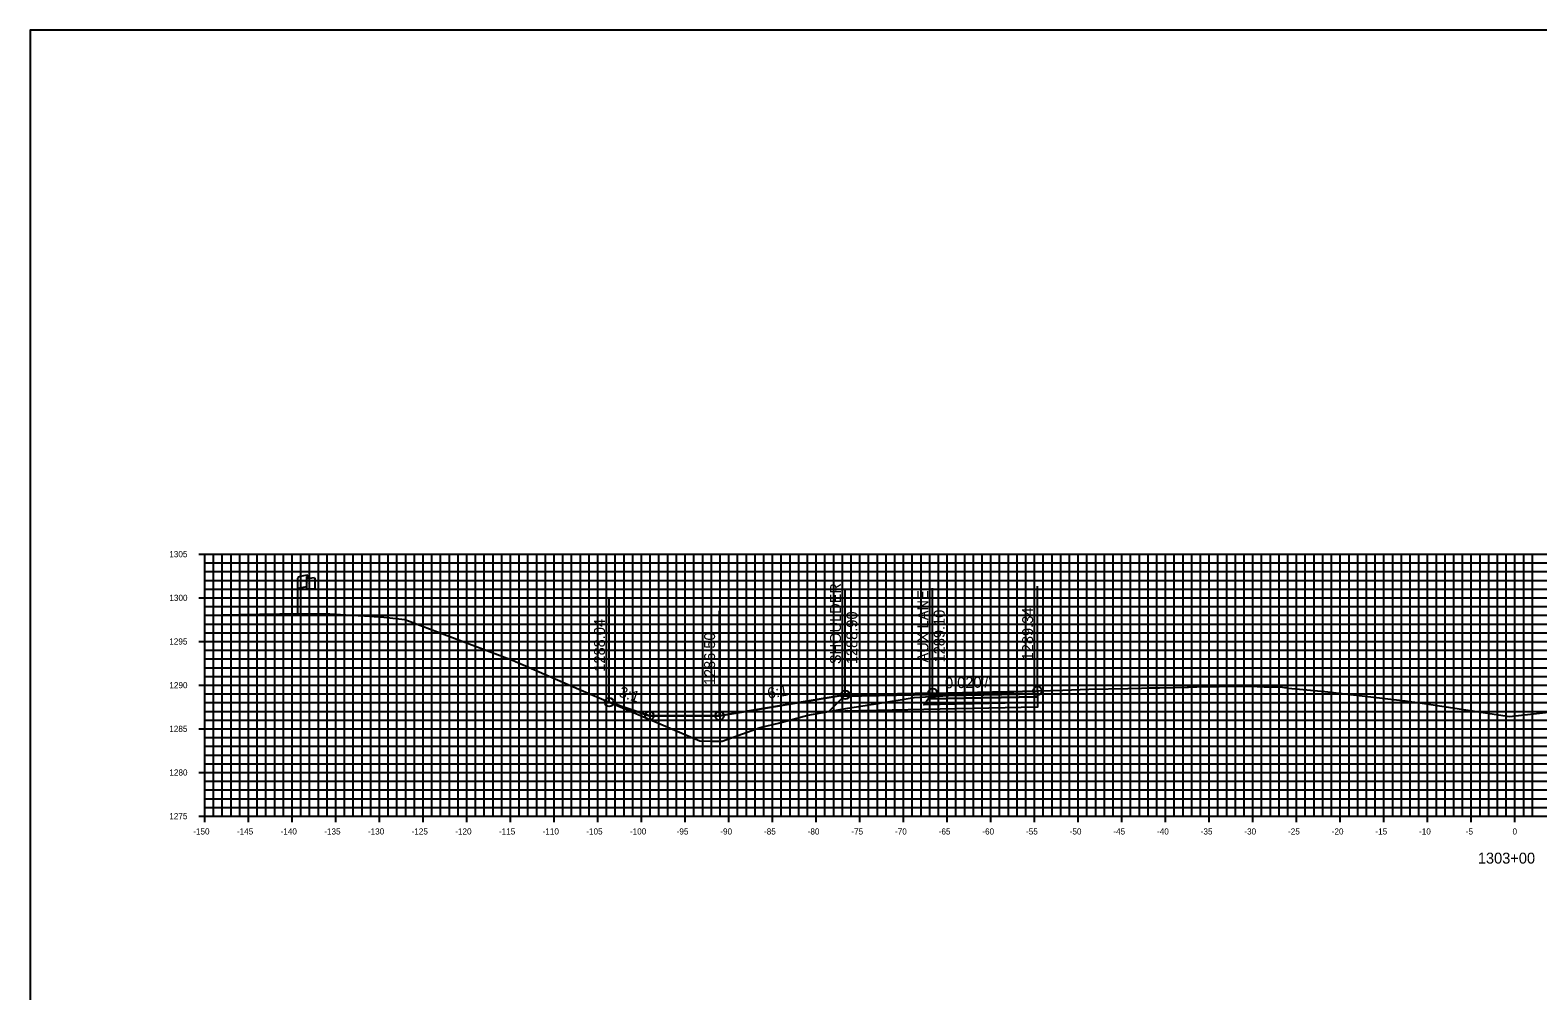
# Model space of a CAD drawing. Extents: x 674939 to 678919, y 750652 to 765176.
# Drawn here: x 678578.5 to 678751.2, y 764376.3 to 764486.3 of the extents above; entities that cross this region are included whole.
import ezdxf

# ---------------------------------------------------------------- set-up
doc = ezdxf.new("R2010")
doc.units = 0
for name, color, linetype in [('R_Alt Surface', 7, 'Continuous'), ('R_Axis', 7, 'Continuous'), ('R_Axis Annot', 7, 'Continuous'), ('R_Exist Surface', 7, 'Continuous'), ('R_Fin Surface', 7, 'Continuous'), ('R_Grid', 7, 'Continuous'), ('R_No Plot', 7, 'Continuous'), ('R_Xsect Elev', 7, 'Continuous'), ('R_Xsect Slope', 7, 'Continuous'), ('S_EXIST_ROW', 7, 'Continuous')]:
    doc.layers.add(name, color=color, linetype=linetype)

msp = doc.modelspace()

# ---------------------------------------------------------------- linework, layer by layer
for points in [[(678657.45, 764407.79), (678649.45, 764407.79), (678644.84, 764409.33)], [(678671.86, 764410.19), (678657.45, 764407.79)]]:
    msp.add_lwpolyline(points)
at = {"layer": 'R_Alt Surface'}
msp.add_lwpolyline([(678693.86, 764409.31), (678693.86, 764408.77), (678680.86, 764408.5), (678669.99, 764408.28), (678671.74, 764410.03)], dxfattribs=at)
for points in [[(678693.86, 764409.97), (678693.86, 764409.31), (678680.86, 764409.04), (678681.36, 764409.71)], [(678693.86, 764410.3), (678693.86, 764409.97), (678681.36, 764409.71), (678681.61, 764410.05)]]:
    msp.add_lwpolyline(points, close=True, dxfattribs=at)
at = {"layer": 'R_Axis'}
for p, q in [((678597.83, 764426.29), (678599.23, 764426.29)), ((678598.53, 764396.29), (678598.53, 764426.29)), ((678598.53, 764425.29), (678598.88, 764425.29)), ((678598.53, 764424.29), (678598.88, 764424.29)), ((678598.53, 764423.29), (678598.88, 764423.29)), ((678597.83, 764421.29), (678599.23, 764421.29)), ((678598.53, 764422.29), (678598.88, 764422.29)), ((678598.53, 764420.29), (678598.88, 764420.29)), ((678598.53, 764419.29), (678598.88, 764419.29)), ((678598.53, 764418.29), (678598.88, 764418.29)), ((678597.83, 764416.29), (678599.23, 764416.29)), ((678598.53, 764417.29), (678598.88, 764417.29)), ((678598.53, 764415.29), (678598.88, 764415.29)), ((678598.53, 764414.29), (678598.88, 764414.29)), ((678598.53, 764413.29), (678598.88, 764413.29)), ((678597.83, 764411.29), (678599.23, 764411.29)), ((678598.53, 764412.29), (678598.88, 764412.29)), ((678598.53, 764410.29), (678598.88, 764410.29)), ((678598.53, 764409.29), (678598.88, 764409.29)), ((678598.53, 764408.29), (678598.88, 764408.29)), ((678597.83, 764406.29), (678599.23, 764406.29)), ((678598.53, 764407.29), (678598.88, 764407.29)), ((678598.53, 764405.29), (678598.88, 764405.29)), ((678598.53, 764404.29), (678598.88, 764404.29)), ((678598.53, 764403.29), (678598.88, 764403.29)), ((678597.83, 764401.29), (678599.23, 764401.29)), ((678598.53, 764402.29), (678598.88, 764402.29)), ((678598.53, 764400.29), (678598.88, 764400.29)), ((678598.53, 764399.29), (678598.88, 764399.29)), ((678598.53, 764398.29), (678598.88, 764398.29)), ((678598.53, 764397.29), (678598.88, 764397.29)), ((678597.83, 764396.29), (678599.23, 764396.29)), ((678598.53, 764395.59), (678598.53, 764396.99)), ((678598.53, 764396.29), (678898.53, 764396.29)), ((678603.53, 764395.59), (678603.53, 764396.99)), ((678608.53, 764395.59), (678608.53, 764396.99)), ((678613.53, 764395.59), (678613.53, 764396.99)), ((678618.53, 764395.59), (678618.53, 764396.99)), ((678623.53, 764395.59), (678623.53, 764396.99)), ((678628.53, 764395.59), (678628.53, 764396.99)), ((678633.53, 764395.59), (678633.53, 764396.99)), ((678638.53, 764395.59), (678638.53, 764396.99)), ((678643.53, 764395.59), (678643.53, 764396.99)), ((678648.53, 764395.59), (678648.53, 764396.99)), ((678653.53, 764395.59), (678653.53, 764396.99)), ((678658.53, 764395.59), (678658.53, 764396.99)), ((678663.53, 764395.59), (678663.53, 764396.99)), ((678668.53, 764395.59), (678668.53, 764396.99)), ((678673.53, 764395.59), (678673.53, 764396.99)), ((678678.53, 764395.59), (678678.53, 764396.99)), ((678683.53, 764395.59), (678683.53, 764396.99)), ((678688.53, 764395.59), (678688.53, 764396.99)), ((678693.53, 764395.59), (678693.53, 764396.99)), ((678698.53, 764395.59), (678698.53, 764396.99)), ((678703.53, 764395.59), (678703.53, 764396.99)), ((678708.53, 764395.59), (678708.53, 764396.99)), ((678713.53, 764395.59), (678713.53, 764396.99)), ((678718.53, 764395.59), (678718.53, 764396.99)), ((678723.53, 764395.59), (678723.53, 764396.99)), ((678728.53, 764395.59), (678728.53, 764396.99)), ((678733.53, 764395.59), (678733.53, 764396.99)), ((678738.53, 764395.59), (678738.53, 764396.99)), ((678743.53, 764395.59), (678743.53, 764396.99)), ((678748.53, 764395.59), (678748.53, 764396.99))]:
    msp.add_line(p, q, dxfattribs=at)
at = {"layer": 'R_Exist Surface'}
msp.add_lwpolyline([(678598.53, 764419.3), (678602.44, 764419.37), (678609.49, 764419.48), (678611.49, 764419.47), (678612.83, 764419.46), (678614.66, 764419.35), (678616.8, 764419.23), (678619.04, 764419.06), (678621.43, 764418.8), (678631.12, 764415.16), (678633.74, 764414.17), (678641.35, 764410.82), (678655.2, 764404.9), (678656.58, 764404.89), (678657.77, 764404.87), (678660.08, 764405.71), (678662.1, 764406.43), (678664.36, 764406.97), (678667.56, 764407.85), (678672.16, 764408.64), (678674.35, 764409), (678678.36, 764409.64), (678679.76, 764409.87), (678681.06, 764409.95), (678683.67, 764410.11), (678683.79, 764410.13), (678684.12, 764410.16), (678684.35, 764410.16), (678684.47, 764410.18), (678684.82, 764410.19), (678685.75, 764410.25), (678687.25, 764410.34), (678687.49, 764410.36), (678687.72, 764410.37), (678688.19, 764410.42), (678688.35, 764410.42), (678688.6, 764410.43), (678688.77, 764410.43), (678689.52, 764410.46), (678691.97, 764410.55), (678692.14, 764410.56), (678692.89, 764410.6), (678693.7, 764410.62), (678693.86, 764410.63), (678693.95, 764410.63), (678696.76, 764410.72), (678699.75, 764410.82), (678704.19, 764410.92), (678705.77, 764410.95), (678706.6, 764410.98), (678707.85, 764410.99), (678711.01, 764411.06), (678711.17, 764411.07), (678712.09, 764411.1), (678714.66, 764411.14), (678716.98, 764411.16), (678717.22, 764411.16), (678718.28, 764411.16), (678718.5, 764411.16), (678719, 764411.13), (678719.82, 764411.11), (678720.74, 764411.09), (678721.91, 764411.05), (678722.15, 764411.04), (678722.39, 764411.01), (678722.47, 764410.98), (678722.53, 764410.96), (678722.57, 764410.96), (678724.7, 764410.77), (678726.78, 764410.57), (678735.97, 764409.49), (678736.72, 764409.39), (678737.4, 764409.3), (678747.89, 764407.7), (678753.39, 764408.33)], dxfattribs=at)
at = {"layer": 'R_Fin Surface'}
for points in [[(678644.84, 764409.33), (678649.45, 764407.79), (678657.45, 764407.79), (678671.86, 764410.19), (678681.86, 764410.39), (678693.86, 764410.63)], [(678671.86, 764410.19), (678681.86, 764410.39), (678693.86, 764410.63)], [(678671.86, 764410.19), (678671.86, 764410.19)]]:
    msp.add_lwpolyline(points, dxfattribs=at)
for points in [[(678681.86, 764410.39), (678671.86, 764410.19), (678671.74, 764410.03), (678681.74, 764410.23)], [(678693.86, 764410.63), (678693.86, 764410.3), (678681.61, 764410.05), (678681.86, 764410.39)]]:
    msp.add_lwpolyline(points, close=True, dxfattribs=at)
at = {"layer": 'R_Grid'}
for p, q in [((678598.53, 764426.29), (678898.53, 764426.29)), ((678598.53, 764396.29), (678598.53, 764426.29)), ((678598.53, 764425.29), (678898.53, 764425.29)), ((678599.53, 764396.29), (678599.53, 764426.29)), ((678600.53, 764396.29), (678600.53, 764426.29)), ((678601.53, 764396.29), (678601.53, 764426.29)), ((678602.53, 764396.29), (678602.53, 764426.29)), ((678603.53, 764396.29), (678603.53, 764426.29)), ((678604.53, 764396.29), (678604.53, 764426.29)), ((678605.53, 764396.29), (678605.53, 764426.29)), ((678606.53, 764396.29), (678606.53, 764426.29)), ((678607.53, 764396.29), (678607.53, 764426.29)), ((678608.53, 764396.29), (678608.53, 764426.29)), ((678609.53, 764396.29), (678609.53, 764426.29)), ((678610.53, 764396.29), (678610.53, 764426.29)), ((678611.53, 764396.29), (678611.53, 764426.29)), ((678612.53, 764396.29), (678612.53, 764426.29)), ((678613.53, 764396.29), (678613.53, 764426.29)), ((678614.53, 764396.29), (678614.53, 764426.29)), ((678615.53, 764396.29), (678615.53, 764426.29)), ((678616.53, 764396.29), (678616.53, 764426.29)), ((678617.53, 764396.29), (678617.53, 764426.29)), ((678618.53, 764396.29), (678618.53, 764426.29)), ((678619.53, 764396.29), (678619.53, 764426.29)), ((678620.53, 764396.29), (678620.53, 764426.29)), ((678621.53, 764396.29), (678621.53, 764426.29)), ((678622.53, 764396.29), (678622.53, 764426.29)), ((678623.53, 764396.29), (678623.53, 764426.29)), ((678624.53, 764396.29), (678624.53, 764426.29)), ((678625.53, 764396.29), (678625.53, 764426.29)), ((678626.53, 764396.29), (678626.53, 764426.29)), ((678627.53, 764396.29), (678627.53, 764426.29)), ((678628.53, 764396.29), (678628.53, 764426.29)), ((678629.53, 764396.29), (678629.53, 764426.29)), ((678630.53, 764396.29), (678630.53, 764426.29)), ((678631.53, 764396.29), (678631.53, 764426.29)), ((678632.53, 764396.29), (678632.53, 764426.29)), ((678633.53, 764396.29), (678633.53, 764426.29)), ((678634.53, 764396.29), (678634.53, 764426.29)), ((678635.53, 764396.29), (678635.53, 764426.29)), ((678636.53, 764396.29), (678636.53, 764426.29)), ((678637.53, 764396.29), (678637.53, 764426.29)), ((678638.53, 764396.29), (678638.53, 764426.29)), ((678639.53, 764396.29), (678639.53, 764426.29)), ((678640.53, 764396.29), (678640.53, 764426.29)), ((678641.53, 764396.29), (678641.53, 764426.29)), ((678642.53, 764396.29), (678642.53, 764426.29)), ((678643.53, 764396.29), (678643.53, 764426.29)), ((678644.53, 764396.29), (678644.53, 764426.29)), ((678645.53, 764396.29), (678645.53, 764426.29)), ((678646.53, 764396.29), (678646.53, 764426.29)), ((678647.53, 764396.29), (678647.53, 764426.29)), ((678648.53, 764396.29), (678648.53, 764426.29)), ((678649.53, 764396.29), (678649.53, 764426.29)), ((678650.53, 764396.29), (678650.53, 764426.29)), ((678651.53, 764396.29), (678651.53, 764426.29)), ((678652.53, 764396.29), (678652.53, 764426.29)), ((678653.53, 764396.29), (678653.53, 764426.29)), ((678654.53, 764396.29), (678654.53, 764426.29)), ((678655.53, 764396.29), (678655.53, 764426.29)), ((678656.53, 764396.29), (678656.53, 764426.29)), ((678657.53, 764396.29), (678657.53, 764426.29)), ((678658.53, 764396.29), (678658.53, 764426.29)), ((678659.53, 764396.29), (678659.53, 764426.29)), ((678660.53, 764396.29), (678660.53, 764426.29)), ((678661.53, 764396.29), (678661.53, 764426.29)), ((678662.53, 764396.29), (678662.53, 764426.29)), ((678663.53, 764396.29), (678663.53, 764426.29)), ((678664.53, 764396.29), (678664.53, 764426.29)), ((678665.53, 764396.29), (678665.53, 764426.29)), ((678666.53, 764396.29), (678666.53, 764426.29)), ((678667.53, 764396.29), (678667.53, 764426.29)), ((678668.53, 764396.29), (678668.53, 764426.29)), ((678669.53, 764396.29), (678669.53, 764426.29)), ((678670.53, 764396.29), (678670.53, 764426.29)), ((678671.53, 764396.29), (678671.53, 764426.29)), ((678672.53, 764396.29), (678672.53, 764426.29)), ((678673.53, 764396.29), (678673.53, 764426.29)), ((678674.53, 764396.29), (678674.53, 764426.29)), ((678675.53, 764396.29), (678675.53, 764426.29)), ((678676.53, 764396.29), (678676.53, 764426.29)), ((678677.53, 764396.29), (678677.53, 764426.29)), ((678678.53, 764396.29), (678678.53, 764426.29)), ((678679.53, 764396.29), (678679.53, 764426.29)), ((678680.53, 764396.29), (678680.53, 764426.29)), ((678681.53, 764396.29), (678681.53, 764426.29)), ((678682.53, 764396.29), (678682.53, 764426.29)), ((678683.53, 764396.29), (678683.53, 764426.29)), ((678684.53, 764396.29), (678684.53, 764426.29)), ((678685.53, 764396.29), (678685.53, 764426.29)), ((678686.53, 764396.29), (678686.53, 764426.29)), ((678687.53, 764396.29), (678687.53, 764426.29)), ((678688.53, 764396.29), (678688.53, 764426.29)), ((678689.53, 764396.29), (678689.53, 764426.29)), ((678690.53, 764396.29), (678690.53, 764426.29)), ((678691.53, 764396.29), (678691.53, 764426.29)), ((678692.53, 764396.29), (678692.53, 764426.29)), ((678693.53, 764396.29), (678693.53, 764426.29)), ((678694.53, 764396.29), (678694.53, 764426.29)), ((678695.53, 764396.29), (678695.53, 764426.29)), ((678696.53, 764396.29), (678696.53, 764426.29)), ((678697.53, 764396.29), (678697.53, 764426.29)), ((678698.53, 764396.29), (678698.53, 764426.29)), ((678699.53, 764396.29), (678699.53, 764426.29)), ((678700.53, 764396.29), (678700.53, 764426.29)), ((678701.53, 764396.29), (678701.53, 764426.29)), ((678702.53, 764396.29), (678702.53, 764426.29)), ((678703.53, 764396.29), (678703.53, 764426.29)), ((678704.53, 764396.29), (678704.53, 764426.29)), ((678705.53, 764396.29), (678705.53, 764426.29)), ((678706.53, 764396.29), (678706.53, 764426.29)), ((678707.53, 764396.29), (678707.53, 764426.29)), ((678708.53, 764396.29), (678708.53, 764426.29)), ((678709.53, 764396.29), (678709.53, 764426.29)), ((678710.53, 764396.29), (678710.53, 764426.29)), ((678711.53, 764396.29), (678711.53, 764426.29)), ((678712.53, 764396.29), (678712.53, 764426.29)), ((678713.53, 764396.29), (678713.53, 764426.29)), ((678714.53, 764396.29), (678714.53, 764426.29)), ((678715.53, 764396.29), (678715.53, 764426.29)), ((678716.53, 764396.29), (678716.53, 764426.29)), ((678717.53, 764396.29), (678717.53, 764426.29)), ((678718.53, 764396.29), (678718.53, 764426.29)), ((678719.53, 764396.29), (678719.53, 764426.29)), ((678720.53, 764396.29), (678720.53, 764426.29)), ((678721.53, 764396.29), (678721.53, 764426.29)), ((678722.53, 764396.29), (678722.53, 764426.29)), ((678723.53, 764396.29), (678723.53, 764426.29)), ((678724.53, 764396.29), (678724.53, 764426.29)), ((678725.53, 764396.29), (678725.53, 764426.29)), ((678726.53, 764396.29), (678726.53, 764426.29)), ((678727.53, 764396.29), (678727.53, 764426.29)), ((678728.53, 764396.29), (678728.53, 764426.29)), ((678729.53, 764396.29), (678729.53, 764426.29)), ((678730.53, 764396.29), (678730.53, 764426.29)), ((678731.53, 764396.29), (678731.53, 764426.29)), ((678732.53, 764396.29), (678732.53, 764426.29)), ((678733.53, 764396.29), (678733.53, 764426.29)), ((678734.53, 764396.29), (678734.53, 764426.29)), ((678735.53, 764396.29), (678735.53, 764426.29)), ((678736.53, 764396.29), (678736.53, 764426.29)), ((678737.53, 764396.29), (678737.53, 764426.29)), ((678738.53, 764396.29), (678738.53, 764426.29)), ((678739.53, 764396.29), (678739.53, 764426.29)), ((678740.53, 764396.29), (678740.53, 764426.29)), ((678741.53, 764396.29), (678741.53, 764426.29)), ((678742.53, 764396.29), (678742.53, 764426.29)), ((678743.53, 764396.29), (678743.53, 764426.29)), ((678744.53, 764396.29), (678744.53, 764426.29)), ((678745.53, 764396.29), (678745.53, 764426.29)), ((678746.53, 764396.29), (678746.53, 764426.29)), ((678747.53, 764396.29), (678747.53, 764426.29)), ((678748.53, 764396.29), (678748.53, 764426.29)), ((678749.53, 764396.29), (678749.53, 764426.29)), ((678750.53, 764396.29), (678750.53, 764426.29)), ((678598.53, 764424.29), (678898.53, 764424.29)), ((678598.53, 764423.29), (678898.53, 764423.29)), ((678598.53, 764422.29), (678898.53, 764422.29)), ((678598.53, 764421.29), (678898.53, 764421.29)), ((678598.53, 764420.29), (678898.53, 764420.29)), ((678598.53, 764419.29), (678898.53, 764419.29)), ((678598.53, 764418.29), (678898.53, 764418.29)), ((678598.53, 764417.29), (678898.53, 764417.29)), ((678598.53, 764416.29), (678898.53, 764416.29)), ((678598.53, 764415.29), (678898.53, 764415.29)), ((678598.53, 764414.29), (678898.53, 764414.29)), ((678598.53, 764413.29), (678898.53, 764413.29)), ((678598.53, 764412.29), (678898.53, 764412.29)), ((678598.53, 764411.29), (678898.53, 764411.29)), ((678598.53, 764410.29), (678898.53, 764410.29)), ((678598.53, 764409.29), (678898.53, 764409.29)), ((678598.53, 764408.29), (678898.53, 764408.29)), ((678598.53, 764407.29), (678898.53, 764407.29)), ((678598.53, 764406.29), (678898.53, 764406.29)), ((678598.53, 764405.29), (678898.53, 764405.29)), ((678598.53, 764404.29), (678898.53, 764404.29)), ((678598.53, 764403.29), (678898.53, 764403.29)), ((678598.53, 764402.29), (678898.53, 764402.29)), ((678598.53, 764401.29), (678898.53, 764401.29)), ((678598.53, 764400.29), (678898.53, 764400.29)), ((678598.53, 764399.29), (678898.53, 764399.29)), ((678598.53, 764398.29), (678898.53, 764398.29)), ((678598.53, 764397.29), (678898.53, 764397.29)), ((678598.53, 764396.29), (678898.53, 764396.29))]:
    msp.add_line(p, q, dxfattribs=at)
at = {"layer": 'R_No Plot'}
msp.add_lwpolyline([(678578.53, 764266.29), (678918.53, 764266.29), (678918.53, 764486.29), (678578.53, 764486.29)], close=True, dxfattribs=at)
for centre in [(678693.86, 764410.63), (678644.84, 764409.33), (678671.86, 764410.19), (678671.86, 764410.19), (678681.86, 764410.39), (678649.45, 764407.79), (678657.45, 764407.79)]:
    msp.add_circle(centre, 0.5, dxfattribs=at)
at = {"layer": 'R_Xsect Elev'}
for p, q in [((678644.84, 764409.33), (678644.84, 764421.33)), ((678671.86, 764410.19), (678671.86, 764422.19)), ((678681.86, 764410.39), (678681.86, 764422.39)), ((678693.86, 764410.63), (678693.86, 764422.63)), ((678657.45, 764407.79), (678657.45, 764419.79))]:
    msp.add_line(p, q, dxfattribs=at)
at = {"layer": 'S_EXIST_ROW'}
for p, q in [((678609.18, 764419.59), (678609.18, 764423.54)), ((678610.17, 764423.63), (678610.17, 764423.62)), ((678610.17, 764423.62), (678610.17, 764422.39)), ((678610.34, 764423.79), (678610.34, 764423.55)), ((678611.11, 764423.59), (678611.11, 764422.35))]:
    msp.add_line(p, q, dxfattribs=at)
for centre, radius, start, end in [((678610.25, 764423.63), 0.078, 88.6458, 274.2828), ((678610.26, 764423.79), 0.0783, 263.0712, 93.9564), ((678610.25, 764422.39), 0.0783, 180, 273.9564)]:
    msp.add_arc(centre, radius, start, end, dxfattribs=at)
for centre, major_axis, ratio, start_param, end_param in [((678610.76, 764423.58), (-1.58, -0.04), 0.19887, 5.030368, 6.283185), ((678611.46, 764423.7), (-1.23, -0.13), 0.052933, 0.159456, 1.268315), ((678610.75, 764422.26), (-1.58, -0.04), 0.19887, 5.083035, 6.194897), ((678611.46, 764422.46), (-1.23, -0.13), 0.052933, 0.159456, 1.268315)]:
    msp.add_ellipse(centre, major_axis=major_axis, ratio=ratio, start_param=start_param, end_param=end_param, dxfattribs=at)

# ---------------------------------------------------------------- texts
at = {"layer": 'R_Axis Annot'}
for s, height, p in [('1305', 0.7, (678594.46, 764425.94)), ('1300', 0.7, (678594.47, 764420.94)), ('1295', 0.7, (678594.46, 764415.94)), ('1290', 0.7, (678594.47, 764410.94)), ('1285', 0.7, (678594.46, 764405.94)), ('1280', 0.7, (678594.47, 764400.94)), ('1275', 0.7, (678594.46, 764395.94)), ('-150', 0.7, (678597.2, 764394.19)), ('-145', 0.7, (678602.2, 764394.19)), ('-140', 0.7, (678607.2, 764394.19)), ('-135', 0.7, (678612.2, 764394.19)), ('-130', 0.7, (678617.2, 764394.19)), ('-125', 0.7, (678622.2, 764394.19)), ('-120', 0.7, (678627.2, 764394.19)), ('-115', 0.7, (678632.2, 764394.19)), ('-110', 0.7, (678637.2, 764394.19)), ('-105', 0.7, (678642.2, 764394.19)), ('-100', 0.7, (678647.2, 764394.19)), ('-95', 0.7, (678652.55, 764394.19)), ('-90', 0.7, (678657.55, 764394.19)), ('-85', 0.7, (678662.55, 764394.19)), ('-80', 0.7, (678667.55, 764394.19)), ('-75', 0.7, (678672.55, 764394.19)), ('-70', 0.7, (678677.55, 764394.19)), ('-65', 0.7, (678682.55, 764394.19)), ('-60', 0.7, (678687.55, 764394.19)), ('-55', 0.7, (678692.55, 764394.19)), ('-50', 0.7, (678697.55, 764394.19)), ('-45', 0.7, (678702.55, 764394.19)), ('-40', 0.7, (678707.55, 764394.19)), ('-35', 0.7, (678712.55, 764394.19)), ('-30', 0.7, (678717.55, 764394.19)), ('-25', 0.7, (678722.55, 764394.19)), ('-20', 0.7, (678727.55, 764394.19)), ('-15', 0.7, (678732.55, 764394.19)), ('-10', 0.7, (678737.55, 764394.19)), ('-5', 0.7, (678742.9, 764394.19)), ('0', 0.7, (678748.25, 764394.19)), ('1303+00', 1.25, (678744.28, 764390.86))]:
    msp.add_text(s, height=height, dxfattribs=at).set_placement(p)
at = {"layer": 'R_Xsect Elev'}
for s, p in [('SHOULDER', (678671.36, 764413.69)), ('AUX LANE', (678681.36, 764413.89)), ('1288.90', (678673.24, 764413.69)), ('1289.10', (678683.24, 764413.89)), ('1289.34', (678693.36, 764414.13)), ('1288.04', (678644.34, 764412.83)), ('1286.50', (678656.95, 764411.29))]:
    msp.add_text(s, height=1.25, rotation=90, dxfattribs=at).set_placement(p)
at = {"layer": 'R_Xsect Slope'}
for s, rotation, p in [('3:1', 341.5651, (678645.84, 764410.02)), ('6:1', 9.4623, (678663.05, 764409.73)), ("0.020'/'", 1.1458, (678683.29, 764410.92))]:
    msp.add_text(s, height=1.25, rotation=rotation, dxfattribs=at).set_placement(p)
at = {"layer": 'S_EXIST_ROW'}
for s, height, rotation, p in [('R ', 0.2, 9.9884, (678609.69, 764423.04)), (' O', 0.2, 9.9884, (678609.84, 764423.08)), ('W', 0.2, 351.1788, (678610.17, 764422.92)), ('DWB 11-9-07', 0.01, 90, (678610.34, 764423.55)), ('DWB 11-9-07', 0.01, 5.0717, (678611, 764422.35)), ('DWB 11-9-07', 0.01, 90, (678609.17, 764419.59))]:
    msp.add_text(s, height=height, rotation=rotation, dxfattribs=at).set_placement(p)

doc.saveas('drawing.dxf')
